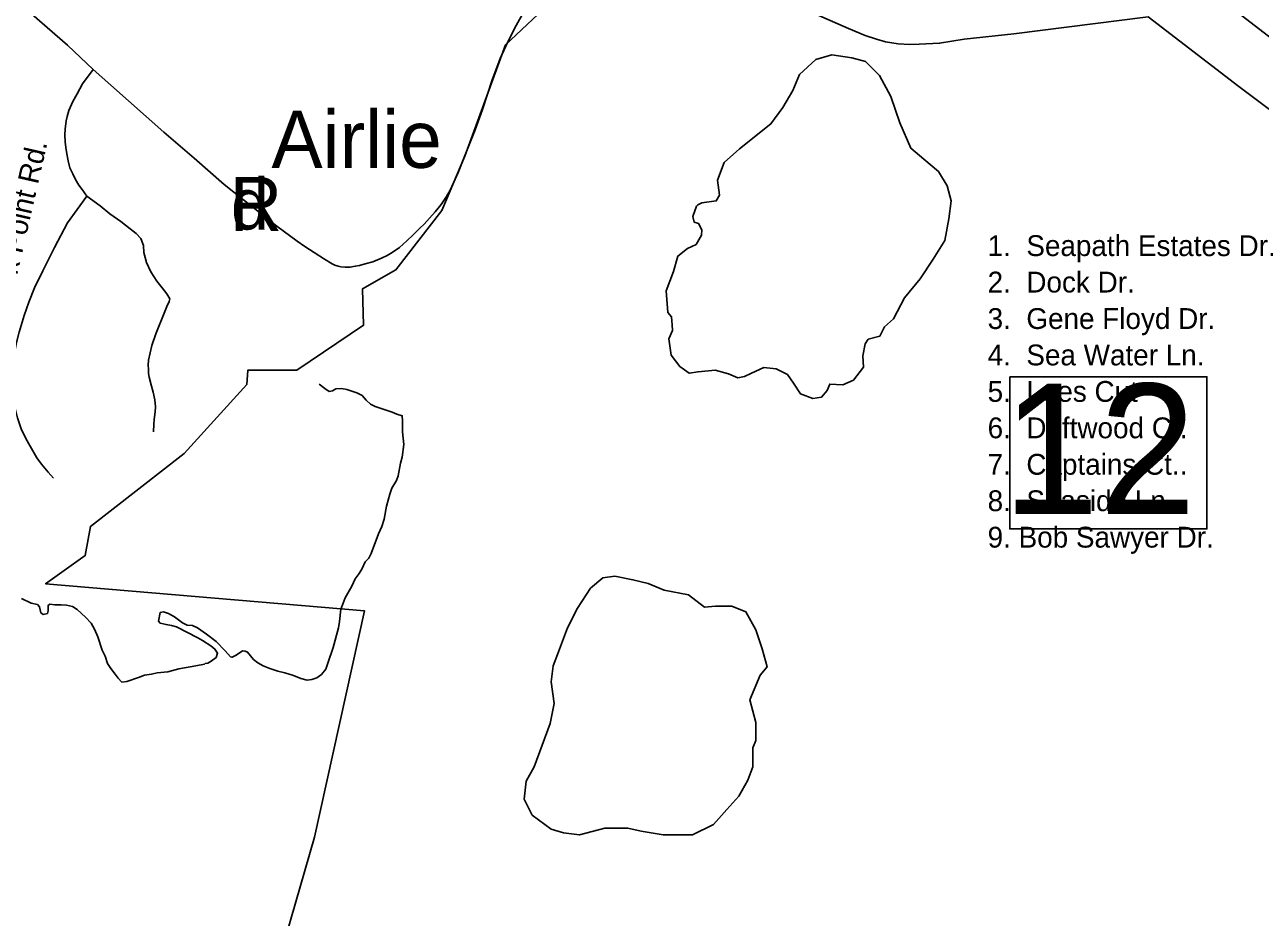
# Model space of a CAD drawing. Extents: x 1945482 to 2853149, y 66427 to 1015778.
# Drawn here: x 2355850 to 2359741, y 168278 to 171090 of the extents above; entities that cross this region are included whole.
import ezdxf

# ---------------------------------------------------------------- set-up
doc = ezdxf.new("R2010")
doc.units = 0
for name, color, linetype in [('Old_Level_10', 7, 'Continuous'), ('Old_Level_31', 7, 'Continuous'), ('Old_Level_35', 7, 'Continuous'), ('Old_Level_48', 7, 'Continuous'), ('Old_Level_49', 7, 'Continuous'), ('Old_Level_60', 7, 'Continuous'), ('Old_Level_61', 7, 'Continuous'), ('Old_Level_9', 7, 'Continuous')]:
    doc.layers.add(name, color=color, linetype=linetype)

msp = doc.modelspace()

# ---------------------------------------------------------------- linework, layer by layer
at = {"layer": 'Old_Level_31'}
msp.add_lwpolyline([(2358952.1, 169981.3), (2359572.5, 169981.3), (2359572.5, 169501.5), (2358952.1, 169501.5)], close=True, dxfattribs=at)
at = {"layer": 'Old_Level_35'}
for points in [[(2355872.7, 171123.6), (2355984.9, 171025.9), (2356065.7, 170949), (2356287.9, 170751.7), (2356383, 170669.5), (2356478.2, 170587.3), (2356569.4, 170514.7), (2356643.6, 170455.6), (2356707.5, 170408.3), (2356732.1, 170391.2), (2356761.1, 170372.3), (2356793.8, 170351.6), (2356818.3, 170336.5), (2356822.7, 170334.7), (2356826.7, 170332.9), (2356836.6, 170329.4), (2356844.9, 170327.7), (2356858.8, 170326.3), (2356874.8, 170326.9), (2356890.8, 170329.5), (2356904.5, 170332.1), (2356922.3, 170336.7), (2356946, 170343.5), (2356973.8, 170354.8), (2356991.5, 170363.4), (2357006.9, 170372.2), (2357030.6, 170388.9), (2357053.7, 170409.8), (2357073, 170428.7), (2357094.1, 170449.5), (2357107.4, 170462.2), (2357124.7, 170480.9), (2357142, 170501.3), (2357161.1, 170524.4), (2357178.2, 170549), (2357189.5, 170569.5), (2357200.4, 170591.9), (2357215.2, 170624.3), (2357235.2, 170675.3), (2357268, 170758.7), (2357291.3, 170823.6), (2357321.8, 170916.7), (2357347, 170983.7), (2357370.9, 171036.8), (2357397.1, 171087.7), (2357423.2, 171132.8)], [(2356065.7, 170949), (2356031.8, 170903.7), (2356014.9, 170872.8), (2356001.8, 170848.4), (2355988.8, 170820), (2355983.6, 170801.7), (2355980.2, 170787.5), (2355977.3, 170761.4), (2355976.1, 170743.3), (2355977, 170721.3), (2355979.6, 170703.4), (2355982.4, 170683.5), (2355987.2, 170661.7), (2355992, 170639.9), (2356001, 170620.2), (2356009.6, 170602.5), (2356020.1, 170585.2), (2356030.8, 170571.5), (2356045.8, 170550.1)], [(2356045.8, 170550.1), (2355985.1, 170465.7), (2355943.9, 170387.9), (2355907.1, 170314.6), (2355881, 170261.3), (2355862.7, 170216.6), (2355848.3, 170174), (2355832.7, 170121.6), (2355823.8, 170089), (2355817.2, 170055), (2355812.8, 170010.5), (2355810.9, 169958.6), (2355814.6, 169914.7), (2355820.2, 169880.8), (2355827.3, 169851.2), (2355838.5, 169817.5), (2355853.8, 169786.3), (2355866.9, 169762.5), (2355888.4, 169725.7), (2355902.9, 169706.2), (2355924, 169680.8), (2355940.8, 169661.4)], [(2356045.8, 170550.1), (2356087, 170519.6), (2356117.9, 170494.9), (2356153, 170470.3), (2356181.8, 170447.5), (2356200.4, 170432.2), (2356215.2, 170416.7), (2356223.9, 170395), (2356224.8, 170373.1), (2356233.9, 170341.6), (2356247.2, 170311.9), (2356266.4, 170282.8), (2356283, 170261.5), (2356297.9, 170242.1), (2356306.7, 170226.3), (2356304.8, 170218), (2356297.5, 170202), (2356288.5, 170181.6), (2356262.8, 170116.6), (2356250.5, 170080), (2356240.2, 170033.7), (2356238.8, 170017.5), (2356239.3, 170005.4), (2356239.9, 169991.6), (2356242.3, 169979.6), (2356249.3, 169952), (2356254, 169932.1), (2356259.3, 169908.4), (2356262.1, 169886.5), (2356260.8, 169870.4), (2356257.4, 169846.3), (2356256, 169832.1), (2356255, 169808.1)]]:
    msp.add_lwpolyline(points, dxfattribs=at)
at = {"layer": 'Old_Level_48'}
for points in [[(2358848.2, 172306.5), (2358765.6, 172184.6), (2358591.1, 171936.1), (2358322.8, 171603.4), (2358085.6, 171317.1), (2358191.1, 171228.8), (2358284.6, 171158.5), (2358316.7, 171139), (2358341.2, 171123.3), (2358377.4, 171107.9), (2358444.4, 171078.6), (2358496.9, 171056.4), (2358532.6, 171044.7), (2358560.7, 171037), (2358600.3, 171030.5), (2358636.8, 171028.4), (2358666.8, 171028.8), (2358730.7, 171031.9), (2358808.6, 171045.4), (2358964.5, 171061.9), (2359387.7, 171115.3), (2359673.5, 170895.9), (2360014, 170639.7)], [(2357465.4, 171122.5), (2357363.7, 171027.3), (2357235.6, 170675.7), (2357163.4, 170504.9), (2357018.9, 170317.7), (2356913.8, 170258.5), (2356917.1, 170143.5), (2356706.9, 170002.3), (2356552.6, 170002.3), (2356549.3, 169956.3), (2356352.3, 169739.5), (2356056.8, 169509.5), (2356040.4, 169417.5), (2355915.6, 169328.8), (2356920.4, 169243.4), (2356762.8, 168530.5), (2355549, 164326.5)]]:
    msp.add_lwpolyline(points, dxfattribs=at)
at = {"layer": 'Old_Level_49'}
for points in [[(2361488.2, 169754.7), (2361171.4, 169985.9), (2360220.8, 170704.9), (2359544.2, 171227.1), (2358953.3, 171218.5), (2358790.6, 171227.1), (2358516.5, 171295.5), (2358285.3, 171398.3), (2358388, 171603.7), (2358591.1, 171936.1), (2358801.3, 172230.7), (2359043.2, 172630.9)], [(2357465.4, 171122.5), (2357363.7, 171027.3), (2357235.6, 170675.7), (2357163.4, 170504.9), (2357018.9, 170317.7), (2356913.8, 170258.5), (2356917.1, 170143.5), (2356706.9, 170002.3), (2356552.6, 170002.3), (2356549.3, 169956.3), (2356352.3, 169739.5), (2356056.8, 169509.5), (2356040.4, 169417.5), (2355915.6, 169328.8), (2356920.4, 169243.4), (2356762.8, 168530.5), (2355549, 164326.5)]]:
    msp.add_lwpolyline(points, dxfattribs=at)
at = {"layer": 'Old_Level_60'}
for points in [[(2356155, 169019.4), (2356155.5, 169018.9), (2356171.5, 169021.3), (2356208, 169033.7), (2356226.7, 169041.1), (2356249.2, 169044), (2356267.2, 169048.5), (2356300.5, 169051.7), (2356335.7, 169061.3), (2356388.5, 169069.9), (2356416.5, 169075.8), (2356418.5, 169077.9), (2356426.2, 169078.9), (2356436.7, 169084.8), (2356453, 169096.9), (2356457.5, 169109.8), (2356449, 169123.2), (2356436.2, 169133.4), (2356409.5, 169150.4), (2356394.7, 169158.6), (2356327.5, 169192.7), (2356312, 169197.3), (2356295, 169200), (2356276, 169205), (2356270.7, 169210.5), (2356276.2, 169238), (2356287, 169240), (2356303, 169235), (2356322, 169224.7), (2356346.5, 169206.1), (2356361.5, 169198.3), (2356378.2, 169197.3), (2356394.5, 169190.2), (2356422.5, 169170.2), (2356452.5, 169147), (2356481.2, 169117.6), (2356497.7, 169099), (2356503, 169097.2), (2356516, 169103.6), (2356536, 169117.1), (2356544.5, 169116.9), (2356551.5, 169113.8), (2356570, 169090.2), (2356584, 169079.2), (2356601, 169070.5), (2356621.5, 169061.6), (2356647, 169053.1), (2356669.5, 169048.2), (2356696, 169039.7), (2356719.2, 169029.8), (2356739, 169024.6), (2356754, 169027.3), (2356769.5, 169032.5), (2356785, 169043.3), (2356797.7, 169060.1), (2356804.7, 169078.9), (2356821, 169128), (2356838.2, 169189.9), (2356841.5, 169209.6), (2356845, 169248.8), (2356852.2, 169267.4), (2356859.5, 169284), (2356879.5, 169321.5), (2356890, 169344), (2356902.7, 169361.6), (2356912.7, 169377), (2356921.7, 169398.4), (2356933.5, 169410), (2356940.7, 169423.7), (2356964, 169486.4), (2356974.2, 169509.8), (2356981.5, 169532.4), (2356989, 169573.4), (2356999.2, 169611), (2357005.5, 169630.5), (2357020.5, 169653.9), (2357025.5, 169669.4), (2357033.5, 169708.5), (2357038.7, 169727.8), (2357043.7, 169768.1), (2357039.5, 169808), (2357040, 169842.2), (2357039, 169858), (2357021.7, 169863.4), (2357007.2, 169870), (2356972.5, 169880.7), (2356954, 169887.9), (2356938.7, 169895.2), (2356925.5, 169907.8), (2356912.5, 169921.6), (2356895.5, 169930.5), (2356864.5, 169941.3), (2356847.7, 169943.7), (2356830, 169942.7), (2356819.2, 169936.5), (2356808.2, 169935), (2356794.5, 169944), (2356777, 169957.7)], [(2355839.7, 169282.6), (2355870.5, 169268), (2355889.7, 169263.3), (2355896.5, 169255.9), (2355901, 169237.4), (2355907.5, 169232), (2355921.2, 169235.2), (2355923.5, 169244), (2355923.5, 169260.8), (2355928.7, 169264.3), (2355945.2, 169262.9), (2355965, 169262.7), (2355981.7, 169261), (2356000.7, 169256.9), (2356015, 169247.4), (2356041.7, 169223.1), (2356058.7, 169205.2), (2356069.2, 169185.6), (2356080, 169162), (2356094, 169119.6), (2356103, 169100.6), (2356111, 169077.9), (2356121.5, 169061.9), (2356135.2, 169044.4), (2356144.2, 169031.5), (2356155, 169019.4)]]:
    msp.add_lwpolyline(points, dxfattribs=at)
at = {"layer": 'Old_Level_61'}
for points in [[(2358331.5, 169912.3), (2358293.2, 169926.9), (2358270.7, 169961.1), (2358251.5, 169988.7), (2358216.7, 170006.6), (2358177, 170009.9), (2358138.7, 169992), (2358116.2, 169982.2), (2358095.5, 169977.3), (2358066, 169990.3), (2358024.2, 170001.7), (2357970.5, 169996.9), (2357942.7, 169992), (2357913.2, 170013.1), (2357885.5, 170048.9), (2357878.5, 170101), (2357890.2, 170126.8), (2357889, 170144.9), (2357886.2, 170169.8), (2357875, 170184), (2357869.7, 170252.3), (2357892.5, 170312.5), (2357906.2, 170361.3), (2357937.5, 170385.7), (2357964.2, 170397.6), (2357981.5, 170427.8), (2357982.7, 170444.3), (2357971.7, 170464.3), (2357958.2, 170468.7), (2357954, 170486.3), (2357965.7, 170518.3), (2357969.7, 170522.9), (2357982.7, 170528.9), (2358027.7, 170535.4), (2358038.2, 170553.3), (2358031.2, 170600.5), (2358052, 170655.8), (2358100.5, 170699.7), (2358199.5, 170777.8), (2358237.7, 170829.9), (2358269, 170883.6), (2358289.7, 170934), (2358341.7, 170981.2), (2358392, 170995.8), (2358454.5, 170986.1), (2358498, 170974.7), (2358541.2, 170930.7), (2358577.7, 170864), (2358605.5, 170781.1), (2358640.2, 170701.3), (2358681.7, 170667.2), (2358727, 170628.1), (2358754.7, 170582.6), (2358767, 170535.4), (2358760, 170478.4), (2358747.7, 170410.1), (2358711.2, 170351.6), (2358669.7, 170289.7), (2358620.7, 170230.2), (2358585.7, 170163.4), (2358557, 170138.4), (2358543, 170109.1), (2358506.5, 170099.4), (2358496.2, 170084.7), (2358489.2, 170047.3), (2358491, 170011.5), (2358459.7, 169970.8), (2358426.7, 169956.2), (2358385.2, 169957.8), (2358376.5, 169938.3), (2358359.2, 169917.1), (2358331.5, 169912.3)], [(2357952.7, 168537.5), (2357860.5, 168537.5), (2357790.7, 168549.4), (2357749.5, 168558.3), (2357676.5, 168558.3), (2357597, 168537.5), (2357546.2, 168543.5), (2357508.2, 168555.4), (2357447.7, 168600), (2357422.5, 168650.6), (2357428.7, 168707.2), (2357454.2, 168751.8), (2357505, 168888.8), (2357517.7, 168951.3), (2357508.2, 169019.8), (2357514.5, 169070.4), (2357527.2, 169106.1), (2357559, 169189.5), (2357590.7, 169252), (2357632, 169314.5), (2357670, 169347.3), (2357708.2, 169353.2), (2357765.2, 169341.3), (2357813, 169329.4), (2357863.7, 169308.6), (2357940, 169293.7), (2357990.7, 169255), (2358025.7, 169258), (2358076.5, 169258), (2358121, 169240.1), (2358152.7, 169183.5), (2358171.7, 169124), (2358187.7, 169067.4), (2358165.5, 169040.6), (2358133.7, 168963.2), (2358152.7, 168891.8), (2358152.7, 168835.2), (2358143.2, 168811.4), (2358143.2, 168751.8), (2358127.2, 168710.2), (2358098.7, 168659.6), (2358060.7, 168617.9), (2358019.2, 168570.2), (2357952.7, 168537.5)]]:
    msp.add_lwpolyline(points, dxfattribs=at)

# ---------------------------------------------------------------- texts
at = {"layer": 'Old_Level_10'}
msp.add_text('Bradley Creek Point Rd.', height=65.617, rotation=77.1061, dxfattribs=at).set_placement((2355711.7, 169800.6))
for s, p in [('1.  Seapath Estates Dr.', (2358882.2, 170361.4)), ('2.  Dock Dr.', (2358882.2, 170246.6)), ('3.  Gene Floyd Dr.', (2358882.2, 170131.7)), ('4.  Sea Water Ln.', (2358882.2, 170016.9)), ('5.  Lees Cut', (2358882.2, 169902.1)), ('6.  Driftwood Ct.', (2358882.2, 169787.3)), ('7.  Captains Ct..', (2358882.2, 169672.4)), ('8.  Seaside Ln.', (2358882.2, 169557.6)), ('9. Bob Sawyer Dr.', (2358882.2, 169442.8))]:
    msp.add_text(s, height=65.617, dxfattribs=at).set_placement(p)
at = {"layer": 'Old_Level_31'}
msp.add_text('12', height=410.1, dxfattribs=at).set_placement((2358928.3, 169548.9))
at = {"layer": 'Old_Level_9'}
for s, height, p in [('Airlie', 180.45, (2356627, 170639.4)), ('d', 160.8, (2356499.4, 170445.1)), ('R', 170.6, (2356495.9, 170440.2))]:
    msp.add_text(s, height=height, dxfattribs=at).set_placement(p)

doc.saveas('drawing.dxf')
